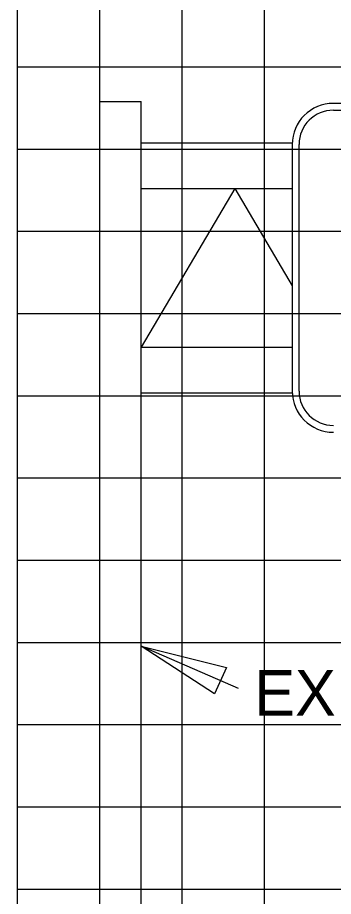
# Model space of a CAD drawing. Extents: x 2193008 to 2198143, y 1236112 to 1237864.
# Drawn here: x 2196944.71 to 2196952.38, y 1237184.93 to 1237206.3 of the extents above; entities that cross this region are included whole.
import ezdxf

# ---------------------------------------------------------------- set-up
doc = ezdxf.new("R2010")
doc.units = 0
for name, color, linetype in [('3', 7, 'Continuous'), ('60', 7, 'Continuous'), ('GSCOLORFILL', 7, 'Continuous'), ('GSDIMS', 7, 'Continuous'), ('Level 55', 7, 'Continuous'), ('M-ROADS', 7, 'Continuous')]:
    doc.layers.add(name, color=color, linetype=linetype)

msp = doc.modelspace()

# ---------------------------------------------------------------- linework, layer by layer
at = {"layer": '3'}
for p, q in [((2196946.707, 1237179.02), (2196946.707, 1237204.259)), ((2196947.707, 1237178.781), (2196947.707, 1237204.259)), ((2196950.077, 1237189.984), (2196947.707, 1237191.014))]:
    msp.add_line(p, q, dxfattribs=at)
at = {"layer": '60'}
msp.add_line((2196944.707, 1237163.106), (2196944.707, 1237223.106), dxfattribs=at)
at = {"layer": 'GSCOLORFILL'}
for p, q in [((2196965.367, 1237204.217), (2196952.38, 1237204.217)), ((2196952.38, 1237204.051), (2196965.367, 1237204.051)), ((2196951.381, 1237203.218), (2196951.381, 1237197.216)), ((2196951.548, 1237197.216), (2196951.548, 1237203.218))]:
    msp.add_line(p, q, dxfattribs=at)
for centre, radius, start, end in [((2196952.38, 1237203.218), 0.999, 90, 180), ((2196952.38, 1237203.218), 0.833, 90, 180), ((2196952.38, 1237197.216), 0.999, 180, 270), ((2196952.38, 1237197.216), 0.833, 180, 270)]:
    msp.add_arc(centre, radius, start, end, dxfattribs=at)
at = {"layer": 'GSDIMS'}
for p, q in [((2196946.707, 1237204.259), (2196947.707, 1237204.259)), ((2196947.707, 1237203.259), (2196951.381, 1237203.259)), ((2196947.707, 1237202.148), (2196951.381, 1237202.148)), ((2196949.985, 1237202.148), (2196947.707, 1237198.286)), ((2196949.985, 1237202.148), (2196951.381, 1237199.782)), ((2196947.707, 1237198.286), (2196951.381, 1237198.286)), ((2196947.707, 1237197.175), (2196951.381, 1237197.175))]:
    msp.add_line(p, q, dxfattribs=at)
msp.add_lwpolyline([(2196947.707, 1237191.014), (2196949.784, 1237190.495), (2196949.49, 1237189.856)], close=True, dxfattribs=at)
at = {"layer": 'M-ROADS'}
for p, q in [((2196946.707, 1237163.106), (2196946.707, 1237223.106)), ((2196948.707, 1237163.106), (2196948.707, 1237223.106)), ((2196950.707, 1237163.106), (2196950.707, 1237223.106)), ((2196944.707, 1237205.106), (2197074.707, 1237205.106)), ((2196944.707, 1237203.106), (2197074.707, 1237203.106)), ((2196944.707, 1237201.106), (2197074.707, 1237201.106)), ((2196944.707, 1237199.106), (2197074.707, 1237199.106)), ((2196944.707, 1237197.106), (2197074.707, 1237197.106)), ((2196944.707, 1237195.106), (2197074.707, 1237195.106)), ((2196944.707, 1237193.106), (2197074.707, 1237193.106)), ((2196944.707, 1237191.106), (2197074.707, 1237191.106)), ((2196944.707, 1237189.106), (2197074.707, 1237189.106)), ((2196944.707, 1237187.106), (2197074.707, 1237187.106)), ((2196944.707, 1237185.106), (2197074.707, 1237185.106))]:
    msp.add_line(p, q, dxfattribs=at)

# ---------------------------------------------------------------- texts
at = {"layer": 'Level 55'}
msp.add_text('EX COLUMN', height=1.1105, dxfattribs=at).set_placement((2196950.458, 1237189.32))

doc.saveas('drawing.dxf')
